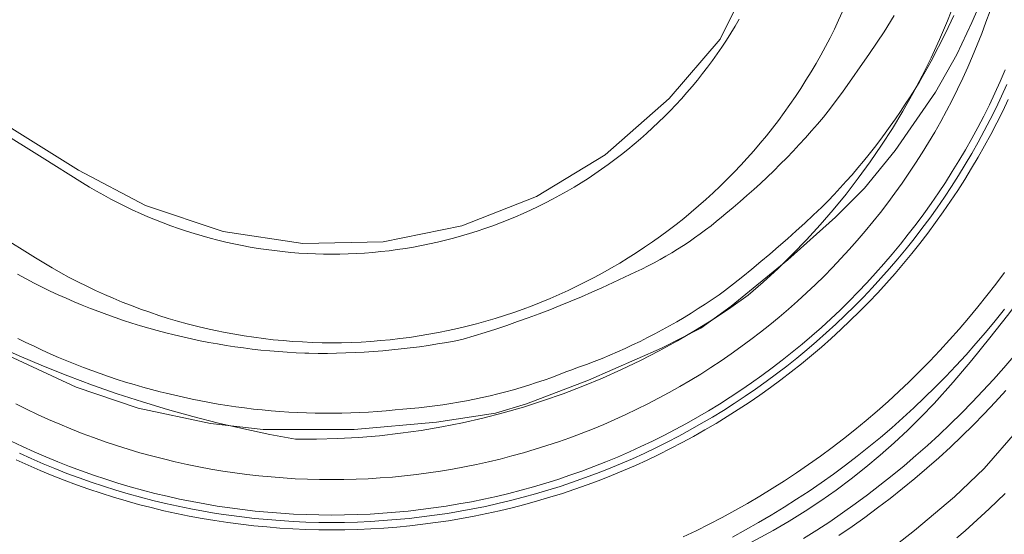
# Model space of a CAD drawing. Header units: metres. Extents: x 250001 to 257773, y 598992 to 609118.
# Tile 595 of 656: x 253116 to 253250, y 606640 to 606709. Entities that reach past the tile are written whole.
import ezdxf
from ezdxf.lldxf.tags import DXFTag

# ---------------------------------------------------------------- set-up
doc = ezdxf.new("R2010")
doc.units = ezdxf.units.M
for name, color, linetype, lineweight in [('B-WE-GR-GRAS-GV', 252, 'Continuous', 13), ('B-WE-GR-GROENVOORZIENING-GV', 252, 'Continuous', 18), ('B-WE-GW-TALUD_KRUIN-G', 252, 'Continuous', 18), ('B-WE-IE-TERREINAFSCHEIDING_KUNSTMATIG_HEKWERK-G', 252, 'IE-TERREINAFSCHEIDING-KUNSTMATIG', 18), ('B-WE-KG-GRENS_PERCEEL-G', 150, 'KG-PERCEEL', 18), ('B-WE-VH-VERHARDING_GESLOTEN-GV', 252, 'Continuous', 18), ('X-XX-AL-REFERENTIE-G', 7, 'Continuous', 18)]:
    doc.layers.add(name, color=color, linetype=linetype, lineweight=lineweight)
doc.styles.get("Standard").update_dxf_attribs({"font": 'NLCS-ISO.ttf'})
doc.linetypes.add('IE-TERREINAFSCHEIDING-KUNSTMATIG', pattern='A,4,[82,NLCS.shx,S=0.75,R=90,X=0,Y=0],4,-2', length=10)
tags = doc.linetypes.add('KG-PERCEEL', pattern='A,5.5,-2,["P",Standard,S=1.8,R=0,X=-0.5,Y=-0.9],-2,5.5,-2,[5,NLCS.SHX,S=0.75,R=0,X=0,Y=0],-2', length=19).pattern_tags.tags
tags[6] = DXFTag(74, 10)

# ---------------------------------------------------------------- blocks, each defined once
blk = doc.blocks.new('BS2021-132-Xref-KAD-20210617')
at = {"layer": 'B-WE-KG-GRENS_PERCEEL-G', "flags": 128}
for points in [[(253433.524, 607495.005), (253424.294, 607457.033), (253314.817, 607004.907), (253247.334, 606727.537), (253246.783, 606724.866), (253246.157, 606722.213), (253245.456, 606719.577), (253244.681, 606716.963), (253243.832, 606714.372), (253242.91, 606711.806), (253241.916, 606709.267), (253240.85, 606706.757), (253239.714, 606704.278), (253238.508, 606701.832), (253237.233, 606699.421), (253235.891, 606697.048), (253234.482, 606694.713), (253233.008, 606692.419), (253231.47, 606690.168), (253229.868, 606687.961), (253228.204, 606685.801), (253226.481, 606683.688), (253224.698, 606681.625), (253222.857, 606679.613), (253220.96, 606677.654), (253219.009, 606675.75), (253217.004, 606673.901), (253214.948, 606672.11), (253212.628, 606670.467), (253210.264, 606668.89), (253207.856, 606667.379), (253205.406, 606665.937), (253202.918, 606664.563), (253200.392, 606663.26), (253197.83, 606662.028), (253195.235, 606660.867), (253192.609, 606659.78), (253189.953, 606658.767), (253187.27, 606657.829), (253184.561, 606656.966), (253181.83, 606656.179), (253179.077, 606655.469), (253176.306, 606654.836), (253173.518, 606654.281), (253170.716, 606653.804), (253167.902, 606653.405), (253165.077, 606653.086), (253162.245, 606652.846), (253159.407, 606652.685), (253156.566, 606652.603)], [(253240.142, 606657.443), (253242.712, 606660.352), (253245.225, 606663.311), (253247.68, 606666.319), (253250.075, 606669.375), (253252.409, 606672.476), (253254.683, 606675.623), (253256.894, 606678.814), (253259.042, 606682.048), (253261.126, 606685.323)], [(253156.566, 606652.603), (253153.723, 606652.601), (253150.225, 606653.26), (253146.741, 606653.993), (253143.274, 606654.801), (253139.825, 606655.683), (253136.396, 606656.639), (253132.988, 606657.668), (253129.603, 606658.77), (253126.242, 606659.945), (253122.908, 606661.191), (253119.601, 606662.509), (253116.322, 606663.897), (253113.075, 606665.355), (253109.859, 606666.882), (253106.677, 606668.478), (253103.53, 606670.142), (253100.419, 606671.873), (253097.346, 606673.67), (253094.313, 606675.533), (253091.32, 606677.46), (253088.369, 606679.451), (253085.461, 606681.505), (253082.598, 606683.621)], [(253211.577, 606636.762), (253213.861, 606637.86), (253216.114, 606639.021), (253218.335, 606640.243), (253220.521, 606641.525), (253222.671, 606642.867), (253224.783, 606644.268), (253226.856, 606645.726), (253228.889, 606647.24), (253230.879, 606648.81), (253232.825, 606650.433), (253234.726, 606652.11), (253236.58, 606653.838), (253238.386, 606655.616), (253240.142, 606657.443)]]:
    blk.add_lwpolyline(points, dxfattribs=at)
blk = doc.blocks.new('BS2021-132-Xref-BGT-GRIJS-20210617-aangepast')
at = {"layer": 'B-WE-GR-GRAS-GV', "flags": 128}
for points in [[(253242.777, 606710.004), (253241.662, 606707.602), (253239.747, 606703.818), (253239.337, 606703.082), (253238.742, 606702.044), (253238.134, 606701.014), (253237.512, 606699.992), (253236.876, 606698.979), (253236.227, 606697.974), (253235.564, 606696.978), (253234.889, 606695.991), (253234.2, 606695.013), (253233.498, 606694.044), (253232.783, 606693.085), (253232.055, 606692.135), (253231.315, 606691.196), (253230.562, 606690.266), (253229.797, 606689.346), (253229.019, 606688.437), (253228.23, 606687.538), (253227.429, 606686.65), (253226.615, 606685.773), (253225.791, 606684.906), (253224.915, 606684.055), (253223.771, 606682.963), (253222.617, 606681.882), (253221.451, 606680.813), (253220.275, 606679.756), (253219.088, 606678.711), (253217.891, 606677.678), (253216.683, 606676.657), (253215.465, 606675.648), (253214.236, 606674.652), (253212.998, 606673.668), (253211.75, 606672.697), (253211.019, 606672.178), (253210.09, 606671.536), (253209.153, 606670.907), (253208.206, 606670.291), (253207.251, 606669.688), (253206.287, 606669.1), (253205.315, 606668.525), (253204.335, 606667.964), (253203.348, 606667.416), (253202.352, 606666.883), (253201.349, 606666.364), (253200.339, 606665.859), (253199.322, 606665.369), (253198.298, 606664.893), (253197.267, 606664.432), (253196.23, 606663.985), (253195.186, 606663.553), (253194.137, 606663.136), (253193.082, 606662.733), (253192.021, 606662.346), (253190.955, 606661.974), (253190.423, 606661.76), (253189.409, 606661.364), (253188.389, 606660.984), (253187.363, 606660.619), (253186.333, 606660.269), (253185.297, 606659.933), (253184.257, 606659.614), (253183.212, 606659.309), (253182.163, 606659.02), (253181.109, 606658.747), (253180.052, 606658.489), (253178.99, 606658.246), (253177.926, 606658.019), (253176.858, 606657.808), (253175.787, 606657.613), (253174.714, 606657.433), (253173.638, 606657.269), (253172.56, 606657.121), (253171.479, 606656.989), (253170.397, 606656.872), (253169.313, 606656.772), (253168.228, 606656.688), (253167.177, 606656.576), (253165.982, 606656.463), (253164.786, 606656.367), (253163.589, 606656.287), (253162.391, 606656.222), (253161.192, 606656.174), (253159.993, 606656.141), (253158.793, 606656.125), (253157.593, 606656.125), (253156.393, 606656.14), (253155.194, 606656.172), (253153.995, 606656.22), (253152.797, 606656.283), (253151.6, 606656.363), (253150.403, 606656.458), (253149.209, 606656.569), (253148.016, 606656.697), (253146.824, 606656.84), (253145.635, 606656.999), (253144.448, 606657.174), (253143.264, 606657.365), (253142.082, 606657.572), (253140.903, 606657.794), (253139.727, 606658.032), (253138.554, 606658.286), (253137.385, 606658.555), (253136.219, 606658.84), (253135.387, 606659.045), (253134.215, 606659.348), (253133.048, 606659.667), (253131.884, 606660.002), (253130.725, 606660.352), (253129.571, 606660.716), (253128.421, 606661.097), (253127.277, 606661.492), (253126.138, 606661.902), (253125.005, 606662.328), (253123.877, 606662.768), (253122.755, 606663.223), (253121.64, 606663.694), (253120.53, 606664.178), (253119.427, 606664.678), (253118.331, 606665.192), (253117.242, 606665.72), (253116.16, 606666.263)], [(253114.238, 606664.221), (253124.041, 606659.677), (253132.442, 606656.806), (253142.19, 606654.713), (253149.355, 606653.931), (253161.647, 606653.945), (253172.801, 606654.915), (253180.787, 606656.14), (253184.981, 606657.387), (253193.372, 606660.622), (253203.227, 606664.935), (253208.562, 606667.656), (253212.65, 606670.639), (253220.319, 606676.884), (253226.76, 606682.675), (253230.692, 606686.63), (253234.838, 606691.693), (253240.32, 606699.594), (253243.218, 606704.7), (253245.244, 606709.059), (253248.057, 606715.564), (253248.976, 606718.404), (253250.559, 606724.038)], [(253249.756, 606702.635), (253249.067, 606701.051), (253248.35, 606699.479), (253247.606, 606697.919), (253246.835, 606696.373), (253246.037, 606694.84), (253245.212, 606693.322), (253244.361, 606691.818), (253243.484, 606690.33), (253242.581, 606688.857), (253241.652, 606687.4), (253240.698, 606685.959), (253239.719, 606684.535), (253238.716, 606683.128), (253237.688, 606681.74), (253236.636, 606680.369), (253235.56, 606679.017), (253234.461, 606677.684), (253233.338, 606676.37), (253232.193, 606675.076), (253231.026, 606673.802), (253229.836, 606672.549), (253228.625, 606671.317), (253227.392, 606670.106), (253226.139, 606668.917), (253224.865, 606667.75), (253223.571, 606666.605), (253222.256, 606665.483), (253220.923, 606664.384), (253219.571, 606663.309), (253218.2, 606662.257), (253216.811, 606661.23), (253215.404, 606660.227), (253213.98, 606659.248), (253212.539, 606658.295), (253211.081, 606657.366), (253209.608, 606656.464), (253208.119, 606655.587), (253206.615, 606654.737), (253205.096, 606653.912), (253203.564, 606653.115), (253202.017, 606652.344), (253200.458, 606651.6), (253198.885, 606650.884), (253197.301, 606650.195), (253195.704, 606649.534), (253194.097, 606648.901), (253192.478, 606648.296), (253190.849, 606647.72), (253189.211, 606647.172), (253187.563, 606646.653), (253185.906, 606646.162), (253184.241, 606645.701), (253182.568, 606645.268), (253180.888, 606644.865), (253179.201, 606644.491), (253177.507, 606644.147), (253175.809, 606643.832), (253174.104, 606643.548), (253172.395, 606643.292), (253170.682, 606643.067), (253168.966, 606642.872), (253167.246, 606642.706), (253165.523, 606642.571), (253163.798, 606642.466), (253162.072, 606642.391), (253160.345, 606642.346), (253158.617, 606642.331), (253156.889, 606642.346), (253155.162, 606642.392), (253153.436, 606642.467), (253151.711, 606642.573), (253149.989, 606642.709), (253148.269, 606642.875), (253146.552, 606643.071), (253144.839, 606643.296), (253143.13, 606643.552), (253141.426, 606643.838), (253139.727, 606644.153), (253138.034, 606644.497), (253136.347, 606644.872), (253134.667, 606645.275), (253132.995, 606645.708), (253131.33, 606646.17), (253129.673, 606646.661), (253128.025, 606647.181), (253126.387, 606647.729), (253124.758, 606648.306), (253123.14, 606648.912), (253121.532, 606649.545), (253119.936, 606650.207), (253118.351, 606650.896), (253116.779, 606651.613), (253115.22, 606652.357)], [(253116.357, 606650.706), (253117.945, 606649.982), (253119.545, 606649.286), (253121.157, 606648.618), (253122.781, 606647.978), (253124.416, 606647.367), (253126.061, 606646.784), (253127.716, 606646.23), (253129.38, 606645.705), (253131.054, 606645.209), (253132.736, 606644.742), (253134.425, 606644.305), (253136.122, 606643.897), (253137.826, 606643.519), (253139.536, 606643.171), (253141.252, 606642.853), (253142.974, 606642.564), (253144.7, 606642.306), (253146.43, 606642.078), (253148.164, 606641.88), (253149.901, 606641.713), (253151.641, 606641.576), (253153.383, 606641.469), (253155.127, 606641.392), (253156.872, 606641.346), (253158.617, 606641.331), (253160.362, 606641.346), (253162.107, 606641.391), (253163.851, 606641.467), (253165.593, 606641.574), (253167.333, 606641.71), (253169.07, 606641.877), (253170.804, 606642.075), (253172.534, 606642.302), (253174.261, 606642.56), (253175.982, 606642.848), (253177.698, 606643.165), (253179.408, 606643.513), (253181.112, 606643.891), (253182.81, 606644.298), (253184.499, 606644.735), (253186.181, 606645.201), (253187.855, 606645.696), (253189.519, 606646.221), (253191.175, 606646.774), (253192.82, 606647.357), (253194.455, 606647.968), (253196.079, 606648.607), (253197.691, 606649.275), (253199.292, 606649.97), (253200.88, 606650.694), (253202.456, 606651.445), (253204.018, 606652.224), (253205.566, 606653.029), (253207.1, 606653.862), (253208.619, 606654.721), (253210.123, 606655.607), (253211.611, 606656.518), (253213.083, 606657.456), (253214.539, 606658.419), (253215.977, 606659.407), (253217.398, 606660.421), (253218.801, 606661.459), (253220.186, 606662.521), (253221.552, 606663.607), (253222.899, 606664.717), (253224.226, 606665.85), (253225.534, 606667.007), (253226.821, 606668.186), (253228.087, 606669.387), (253229.332, 606670.61), (253230.555, 606671.855), (253231.757, 606673.12), (253232.936, 606674.407), (253234.093, 606675.714), (253235.227, 606677.041), (253236.337, 606678.388), (253237.424, 606679.753), (253238.486, 606681.138), (253239.525, 606682.541), (253240.538, 606683.961), (253241.527, 606685.399), (253242.491, 606686.855), (253243.429, 606688.327), (253244.341, 606689.815), (253245.227, 606691.318), (253246.086, 606692.837), (253246.92, 606694.371), (253247.726, 606695.919), (253248.505, 606697.481), (253249.256, 606699.056), (253249.98, 606700.644)], [(253247.695, 606710.649), (253247.146, 606709.1), (253246.57, 606707.56), (253245.967, 606706.03), (253245.338, 606704.511), (253244.682, 606703.004), (253244, 606701.508), (253243.292, 606700.024), (253242.558, 606698.553), (253241.799, 606697.095), (253241.014, 606695.65), (253240.204, 606694.219), (253239.37, 606692.803), (253238.51, 606691.401), (253237.627, 606690.014), (253236.719, 606688.644), (253235.788, 606687.289), (253234.833, 606685.95), (253233.855, 606684.629), (253232.854, 606683.325), (253231.83, 606682.038), (253230.784, 606680.77), (253229.716, 606679.52), (253228.627, 606678.289), (253227.516, 606677.077), (253226.384, 606675.884), (253225.231, 606674.712), (253224.059, 606673.56), (253222.866, 606672.428), (253221.653, 606671.317), (253220.422, 606670.228), (253219.172, 606669.161), (253217.903, 606668.115), (253216.616, 606667.092), (253215.312, 606666.091), (253213.99, 606665.113), (253212.651, 606664.159), (253211.296, 606663.228), (253209.925, 606662.321), (253208.538, 606661.438), (253207.136, 606660.579), (253205.72, 606659.744), (253204.289, 606658.935), (253202.844, 606658.151), (253201.385, 606657.392), (253199.914, 606656.658), (253198.43, 606655.951), (253196.934, 606655.269), (253195.426, 606654.614), (253193.907, 606653.985), (253192.377, 606653.383), (253190.837, 606652.807), (253189.287, 606652.259), (253187.728, 606651.737), (253186.16, 606651.243), (253184.583, 606650.776), (253182.999, 606650.337), (253181.407, 606649.926), (253179.809, 606649.542), (253178.203, 606649.187), (253176.592, 606648.859), (253174.976, 606648.56), (253173.354, 606648.289), (253171.728, 606648.046), (253170.098, 606647.831), (253168.464, 606647.646), (253166.828, 606647.488), (253165.189, 606647.359), (253163.548, 606647.259), (253161.905, 606647.188), (253160.262, 606647.145), (253158.618, 606647.131), (253156.974, 606647.146), (253155.33, 606647.189), (253153.688, 606647.261), (253152.047, 606647.361), (253150.408, 606647.491), (253148.771, 606647.648), (253147.138, 606647.835), (253145.508, 606648.05), (253143.882, 606648.293), (253142.26, 606648.564), (253140.644, 606648.864), (253139.033, 606649.192), (253137.428, 606649.548), (253135.829, 606649.932), (253134.238, 606650.344), (253132.653, 606650.784), (253131.077, 606651.251), (253129.509, 606651.746), (253127.95, 606652.268), (253126.4, 606652.817), (253124.86, 606653.393), (253123.331, 606653.995), (253121.812, 606654.625), (253120.304, 606655.281), (253118.808, 606655.963), (253117.325, 606656.671), (253115.853, 606657.404)], [(253115.22, 606652.357), (253116.779, 606651.613), (253118.351, 606650.896), (253119.936, 606650.207), (253121.532, 606649.545), (253123.14, 606648.912), (253124.758, 606648.306), (253126.387, 606647.729), (253128.025, 606647.181), (253129.673, 606646.661), (253131.33, 606646.17), (253132.995, 606645.708), (253134.667, 606645.275), (253136.347, 606644.872), (253138.034, 606644.497), (253139.727, 606644.153), (253141.426, 606643.838), (253143.13, 606643.552), (253144.839, 606643.296), (253146.552, 606643.071), (253148.269, 606642.875), (253149.989, 606642.709), (253151.711, 606642.573), (253153.436, 606642.467), (253155.162, 606642.392), (253156.889, 606642.346), (253158.617, 606642.331), (253160.345, 606642.346), (253162.072, 606642.391), (253163.798, 606642.466), (253165.523, 606642.571), (253167.246, 606642.706), (253168.966, 606642.872), (253170.682, 606643.067), (253172.395, 606643.292), (253174.104, 606643.548), (253175.809, 606643.832), (253177.507, 606644.147), (253179.201, 606644.491), (253180.888, 606644.865), (253182.568, 606645.268), (253184.241, 606645.701), (253185.906, 606646.162), (253187.563, 606646.653), (253189.211, 606647.172), (253190.849, 606647.72), (253192.478, 606648.296), (253194.097, 606648.901), (253195.704, 606649.534), (253197.301, 606650.195), (253198.885, 606650.884), (253200.458, 606651.6), (253202.017, 606652.344), (253203.564, 606653.115), (253205.096, 606653.912), (253206.615, 606654.737), (253208.119, 606655.587), (253209.608, 606656.464), (253211.081, 606657.366), (253212.539, 606658.295), (253213.98, 606659.248), (253215.404, 606660.227), (253216.811, 606661.23), (253218.2, 606662.257), (253219.571, 606663.309), (253220.923, 606664.384), (253222.256, 606665.483), (253223.571, 606666.605), (253224.865, 606667.75), (253226.139, 606668.917), (253227.392, 606670.106), (253228.625, 606671.317), (253229.836, 606672.549), (253231.026, 606673.802), (253232.193, 606675.076), (253233.338, 606676.37), (253234.461, 606677.684), (253235.56, 606679.017), (253236.636, 606680.369), (253237.688, 606681.74), (253238.716, 606683.128), (253239.719, 606684.535), (253240.698, 606685.959), (253241.652, 606687.4), (253242.581, 606688.857), (253243.484, 606690.33), (253244.361, 606691.818), (253245.212, 606693.322), (253246.037, 606694.84), (253246.835, 606696.373), (253247.606, 606697.919), (253248.35, 606699.479), (253249.067, 606701.051), (253249.756, 606702.635)], [(253249.98, 606700.644), (253249.256, 606699.056), (253248.505, 606697.481), (253247.726, 606695.919), (253246.92, 606694.371), (253246.086, 606692.837), (253245.227, 606691.318), (253244.341, 606689.815), (253243.429, 606688.327), (253242.491, 606686.855), (253241.527, 606685.399), (253240.538, 606683.961), (253239.525, 606682.541), (253238.486, 606681.138), (253237.424, 606679.753), (253236.337, 606678.388), (253235.227, 606677.041), (253234.093, 606675.714), (253232.936, 606674.407), (253231.757, 606673.12), (253230.555, 606671.855), (253229.332, 606670.61), (253228.087, 606669.387), (253226.821, 606668.186), (253225.534, 606667.007), (253224.226, 606665.85), (253222.899, 606664.717), (253221.552, 606663.607), (253220.186, 606662.521), (253218.801, 606661.459), (253217.398, 606660.421), (253215.977, 606659.407), (253214.539, 606658.419), (253213.083, 606657.456), (253211.611, 606656.518), (253210.123, 606655.607), (253208.619, 606654.721), (253207.1, 606653.862), (253205.566, 606653.029), (253204.018, 606652.224), (253202.456, 606651.445), (253200.88, 606650.694), (253199.292, 606649.97), (253197.691, 606649.275), (253196.079, 606648.607), (253194.455, 606647.968), (253192.82, 606647.357), (253191.175, 606646.774), (253189.519, 606646.221), (253187.855, 606645.696), (253186.181, 606645.201), (253184.499, 606644.735), (253182.81, 606644.298), (253181.112, 606643.891), (253179.408, 606643.513), (253177.698, 606643.165), (253175.982, 606642.848), (253174.261, 606642.56), (253172.534, 606642.302), (253170.804, 606642.075), (253169.07, 606641.877), (253167.333, 606641.71), (253165.593, 606641.574), (253163.851, 606641.467), (253162.107, 606641.391), (253160.362, 606641.346), (253158.617, 606641.331), (253156.872, 606641.346), (253155.127, 606641.392), (253153.383, 606641.469), (253151.641, 606641.576), (253149.901, 606641.713), (253148.164, 606641.88), (253146.43, 606642.078), (253144.7, 606642.306), (253142.974, 606642.564), (253141.252, 606642.853), (253139.536, 606643.171), (253137.826, 606643.519), (253136.122, 606643.897), (253134.425, 606644.305), (253132.736, 606644.742), (253131.054, 606645.209), (253129.38, 606645.705), (253127.716, 606646.23), (253126.061, 606646.784), (253124.416, 606647.367), (253122.781, 606647.978), (253121.157, 606648.618), (253119.545, 606649.286), (253117.945, 606649.982), (253116.357, 606650.706)], [(253115.934, 606649.8), (253117.538, 606649.069), (253119.154, 606648.366), (253120.783, 606647.691), (253122.423, 606647.045), (253124.074, 606646.427), (253125.735, 606645.838), (253127.407, 606645.279), (253129.088, 606644.749), (253130.778, 606644.248), (253132.477, 606643.776), (253134.183, 606643.335), (253135.897, 606642.923), (253137.618, 606642.541), (253139.345, 606642.189), (253141.079, 606641.868), (253142.817, 606641.577), (253144.56, 606641.316), (253146.308, 606641.086), (253148.06, 606640.886), (253149.814, 606640.717), (253151.571, 606640.578), (253153.331, 606640.47), (253155.092, 606640.393), (253156.854, 606640.347), (253158.617, 606640.331), (253160.38, 606640.346), (253162.142, 606640.392), (253163.903, 606640.469), (253165.662, 606640.576), (253167.42, 606640.714), (253169.174, 606640.883), (253170.926, 606641.082), (253172.673, 606641.312), (253174.417, 606641.572), (253176.156, 606641.863), (253177.889, 606642.184), (253179.616, 606642.535), (253181.337, 606642.916), (253183.051, 606643.328), (253184.758, 606643.769), (253186.457, 606644.239), (253188.147, 606644.74), (253189.828, 606645.27), (253191.5, 606645.829), (253193.162, 606646.417), (253194.813, 606647.034), (253196.453, 606647.68), (253198.082, 606648.354), (253199.699, 606649.057), (253201.303, 606649.788), (253202.894, 606650.546), (253204.471, 606651.333), (253206.035, 606652.146), (253207.584, 606652.987), (253209.119, 606653.855), (253210.638, 606654.749), (253212.141, 606655.67), (253213.628, 606656.617), (253215.098, 606657.59), (253216.551, 606658.588), (253217.986, 606659.612), (253219.403, 606660.66), (253220.802, 606661.733), (253222.181, 606662.83), (253223.542, 606663.951), (253224.882, 606665.096), (253226.203, 606666.263), (253227.503, 606667.454), (253228.781, 606668.667), (253230.039, 606669.903), (253231.275, 606671.16), (253232.488, 606672.438), (253233.679, 606673.738), (253234.848, 606675.058), (253235.993, 606676.398), (253237.114, 606677.758), (253238.212, 606679.137), (253239.285, 606680.536), (253240.334, 606681.953), (253241.357, 606683.388), (253242.356, 606684.84), (253243.329, 606686.31), (253244.277, 606687.797), (253245.198, 606689.299), (253246.093, 606690.818), (253246.961, 606692.352), (253247.802, 606693.901), (253248.617, 606695.465), (253249.403, 606697.042), (253250.162, 606698.633)], [(253250.162, 606698.633), (253249.403, 606697.042), (253248.617, 606695.465), (253247.802, 606693.901), (253246.961, 606692.352), (253246.093, 606690.818), (253245.198, 606689.299), (253244.277, 606687.797), (253243.329, 606686.31), (253242.356, 606684.84), (253241.357, 606683.388), (253240.334, 606681.953), (253239.285, 606680.536), (253238.212, 606679.137), (253237.114, 606677.758), (253235.993, 606676.398), (253234.848, 606675.058), (253233.679, 606673.738), (253232.488, 606672.438), (253231.275, 606671.16), (253230.039, 606669.903), (253228.781, 606668.667), (253227.503, 606667.454), (253226.203, 606666.263), (253224.882, 606665.096), (253223.542, 606663.951), (253222.181, 606662.83), (253220.802, 606661.733), (253219.403, 606660.66), (253217.986, 606659.612), (253216.551, 606658.588), (253215.098, 606657.59), (253213.628, 606656.617), (253212.141, 606655.67), (253210.638, 606654.749), (253209.119, 606653.855), (253207.584, 606652.987), (253206.035, 606652.146), (253204.471, 606651.333), (253202.894, 606650.546), (253201.303, 606649.788), (253199.699, 606649.057), (253198.082, 606648.354), (253196.453, 606647.68), (253194.813, 606647.034), (253193.162, 606646.417), (253191.5, 606645.829), (253189.828, 606645.27), (253188.147, 606644.74), (253186.457, 606644.239), (253184.758, 606643.769), (253183.051, 606643.328), (253181.337, 606642.916), (253179.616, 606642.535), (253177.889, 606642.184), (253176.156, 606641.863), (253174.417, 606641.572), (253172.673, 606641.312), (253170.926, 606641.082), (253169.174, 606640.883), (253167.42, 606640.714), (253165.662, 606640.576), (253163.903, 606640.469), (253162.142, 606640.392), (253160.38, 606640.346), (253158.617, 606640.331), (253156.854, 606640.347), (253155.092, 606640.393), (253153.331, 606640.47), (253151.571, 606640.578), (253149.814, 606640.717), (253148.06, 606640.886), (253146.308, 606641.086), (253144.56, 606641.316), (253142.817, 606641.577), (253141.079, 606641.868), (253139.345, 606642.189), (253137.618, 606642.541), (253135.897, 606642.923), (253134.183, 606643.335), (253132.477, 606643.776), (253130.778, 606644.248), (253129.088, 606644.749), (253127.407, 606645.279), (253125.735, 606645.838), (253124.074, 606646.427), (253122.423, 606647.045), (253120.783, 606647.691), (253119.154, 606648.366), (253117.538, 606649.069), (253115.934, 606649.8)], [(253206.157, 606639.373), (253207.929, 606640.218), (253209.686, 606641.094), (253211.428, 606642), (253213.153, 606642.937), (253214.862, 606643.904), (253216.554, 606644.9), (253218.228, 606645.925), (253219.884, 606646.98), (253221.522, 606648.063), (253223.14, 606649.175), (253224.738, 606650.315), (253226.317, 606651.483), (253227.874, 606652.677), (253229.411, 606653.899), (253230.926, 606655.148), (253232.419, 606656.423), (253233.89, 606657.724), (253235.338, 606659.05), (253236.762, 606660.401), (253238.162, 606661.777), (253239.539, 606663.177), (253240.89, 606664.601), (253242.217, 606666.048), (253243.518, 606667.518), (253244.793, 606669.011), (253246.042, 606670.526), (253247.265, 606672.062), (253248.46, 606673.62), (253249.628, 606675.198)], [(253249.628, 606675.198), (253248.46, 606673.62), (253247.265, 606672.062), (253246.042, 606670.526), (253244.793, 606669.011), (253243.518, 606667.518), (253242.217, 606666.048), (253240.89, 606664.601), (253239.539, 606663.177), (253238.162, 606661.777), (253236.762, 606660.401), (253235.338, 606659.05), (253233.89, 606657.724), (253232.419, 606656.423), (253230.926, 606655.148), (253229.411, 606653.899), (253227.874, 606652.677), (253226.317, 606651.483), (253224.738, 606650.315), (253223.14, 606649.175), (253221.522, 606648.063), (253219.884, 606646.98), (253218.228, 606645.925), (253216.554, 606644.9), (253214.862, 606643.904), (253213.153, 606642.937), (253211.428, 606642), (253209.686, 606641.094), (253207.929, 606640.218), (253206.157, 606639.373)], [(253212.836, 606639.351), (253214.607, 606640.313), (253216.362, 606641.305), (253218.099, 606642.328), (253219.818, 606643.381), (253221.518, 606644.464), (253223.199, 606645.576), (253224.86, 606646.717), (253226.501, 606647.888), (253228.122, 606649.086), (253229.721, 606650.313), (253231.299, 606651.568), (253232.854, 606652.85), (253234.387, 606654.158), (253235.897, 606655.494), (253237.383, 606656.855), (253238.846, 606658.243), (253240.283, 606659.655), (253241.696, 606661.093), (253243.084, 606662.555), (253244.446, 606664.04), (253245.782, 606665.55), (253247.091, 606667.082), (253248.374, 606668.638), (253249.629, 606670.215)], [(253249.723, 606645.238), (253248.664, 606644.209), (253247.594, 606643.191), (253246.512, 606642.184), (253245.42, 606641.189), (253244.317, 606640.206), (253243.204, 606639.236)], [(253249.629, 606670.215), (253248.374, 606668.638), (253247.091, 606667.082), (253245.782, 606665.55), (253244.446, 606664.04), (253243.084, 606662.555), (253241.696, 606661.093), (253240.283, 606659.655), (253238.846, 606658.243), (253237.383, 606656.855), (253235.897, 606655.494), (253234.387, 606654.158), (253232.854, 606652.85), (253231.299, 606651.568), (253229.721, 606650.313), (253228.122, 606649.086), (253226.501, 606647.888), (253224.86, 606646.717), (253223.199, 606645.576), (253221.518, 606644.464), (253219.818, 606643.381), (253218.099, 606642.328), (253216.362, 606641.305), (253214.607, 606640.313), (253212.836, 606639.351)], [(253222.467, 606639.14), (253224.24, 606640.27), (253225.994, 606641.43), (253227.727, 606642.621), (253229.44, 606643.842), (253231.13, 606645.093), (253232.799, 606646.373), (253234.445, 606647.682), (253236.068, 606649.019), (253237.667, 606650.384), (253239.242, 606651.778), (253240.793, 606653.198), (253242.318, 606654.645), (253243.818, 606656.119), (253245.293, 606657.619), (253246.74, 606659.144), (253248.161, 606660.694), (253249.555, 606662.269), (253250.921, 606663.868)], [(253271.542, 606941.904), (253219.759, 606728.203), (253215.506, 606715.579), (253211.186, 606706.787), (253204.286, 606698.763), (253195.617, 606691.127), (253186.336, 606685.466), (253176.216, 606681.505), (253165.56, 606679.36), (253154.694, 606679.099), (253143.946, 606680.729), (253133.394, 606684.284), (253124.351, 606689.054), (253066.513, 606725.262)], [(253068.28, 606722.734), (253119.423, 606690.766), (253124.889, 606687.349), (253125.836, 606686.769), (253126.794, 606686.204), (253127.76, 606685.657), (253128.737, 606685.127), (253129.722, 606684.614), (253130.717, 606684.118), (253131.719, 606683.639), (253132.73, 606683.178), (253133.749, 606682.735), (253134.776, 606682.31), (253135.809, 606681.903), (253136.85, 606681.513), (253137.897, 606681.142), (253138.951, 606680.79), (253140.01, 606680.455), (253141.076, 606680.14), (253142.146, 606679.843), (253143.222, 606679.564), (253144.302, 606679.305), (253145.387, 606679.064), (253146.476, 606678.842), (253147.568, 606678.64), (253148.664, 606678.456), (253149.763, 606678.292), (253150.864, 606678.147), (253151.968, 606678.021), (253153.074, 606677.914), (253154.182, 606677.827), (253155.291, 606677.759), (253156.401, 606677.71), (253157.511, 606677.681), (253158.622, 606677.671), (253159.733, 606677.68), (253160.844, 606677.709), (253161.954, 606677.758), (253163.063, 606677.825), (253164.171, 606677.912), (253165.277, 606678.019), (253166.381, 606678.144), (253167.482, 606678.289), (253168.581, 606678.453), (253169.677, 606678.636), (253170.769, 606678.839), (253171.858, 606679.06), (253172.943, 606679.3), (253174.023, 606679.56), (253175.099, 606679.838), (253176.17, 606680.134), (253177.235, 606680.45), (253178.295, 606680.784), (253179.348, 606681.136), (253180.396, 606681.507), (253181.437, 606681.896), (253182.47, 606682.303), (253183.497, 606682.728), (253184.516, 606683.171), (253185.527, 606683.631), (253186.53, 606684.11), (253187.524, 606684.605), (253188.51, 606685.118), (253189.486, 606685.648), (253190.454, 606686.195), (253191.411, 606686.759), (253192.358, 606687.339), (253193.296, 606687.936), (253194.222, 606688.549), (253195.138, 606689.178), (253196.042, 606689.823), (253196.936, 606690.484), (253197.817, 606691.16), (253198.687, 606691.852), (253199.544, 606692.559), (253200.389, 606693.28), (253201.222, 606694.016), (253202.041, 606694.767), (253202.847, 606695.531), (253203.639, 606696.31), (253204.418, 606697.102), (253205.183, 606697.908), (253205.934, 606698.727), (253206.67, 606699.559), (253207.392, 606700.404), (253208.099, 606701.261), (253208.791, 606702.131), (253209.467, 606703.012), (253210.128, 606703.905), (253210.774, 606704.809), (253211.403, 606705.725), (253212.016, 606706.651), (253212.613, 606707.588), (253213.194, 606708.536), (253213.758, 606709.493)], [(253213.758, 606709.493), (253213.194, 606708.536), (253212.613, 606707.588), (253212.016, 606706.651), (253211.403, 606705.725), (253210.774, 606704.809), (253210.128, 606703.905), (253209.467, 606703.012), (253208.791, 606702.131), (253208.099, 606701.261), (253207.392, 606700.404), (253206.67, 606699.559), (253205.934, 606698.727), (253205.183, 606697.908), (253204.418, 606697.102), (253203.639, 606696.31), (253202.847, 606695.531), (253202.041, 606694.767), (253201.222, 606694.016), (253200.389, 606693.28), (253199.544, 606692.559), (253198.687, 606691.852), (253197.817, 606691.16), (253196.936, 606690.484), (253196.042, 606689.823), (253195.138, 606689.178), (253194.222, 606688.549), (253193.296, 606687.936), (253192.358, 606687.339), (253191.411, 606686.759), (253190.454, 606686.195), (253189.486, 606685.648), (253188.51, 606685.118), (253187.524, 606684.605), (253186.53, 606684.11), (253185.527, 606683.631), (253184.516, 606683.171), (253183.497, 606682.728), (253182.47, 606682.303), (253181.437, 606681.896), (253180.396, 606681.507), (253179.348, 606681.136), (253178.295, 606680.784), (253177.235, 606680.45), (253176.17, 606680.134), (253175.099, 606679.838), (253174.023, 606679.56), (253172.943, 606679.3), (253171.858, 606679.06), (253170.769, 606678.839), (253169.677, 606678.636), (253168.581, 606678.453), (253167.482, 606678.289), (253166.381, 606678.144), (253165.277, 606678.019), (253164.171, 606677.912), (253163.063, 606677.825), (253161.954, 606677.758), (253160.844, 606677.709), (253159.733, 606677.68), (253158.622, 606677.671), (253157.511, 606677.681), (253156.401, 606677.71), (253155.291, 606677.759), (253154.182, 606677.827), (253153.074, 606677.914), (253151.968, 606678.021), (253150.864, 606678.147), (253149.763, 606678.292), (253148.664, 606678.456), (253147.568, 606678.64), (253146.476, 606678.842), (253145.387, 606679.064), (253144.302, 606679.305), (253143.222, 606679.564), (253142.146, 606679.843), (253141.076, 606680.14), (253140.01, 606680.455), (253138.951, 606680.79), (253137.897, 606681.142), (253136.85, 606681.513), (253135.809, 606681.903), (253134.776, 606682.31), (253133.749, 606682.735), (253132.73, 606683.178), (253131.719, 606683.639), (253130.717, 606684.118), (253129.722, 606684.614), (253128.737, 606685.127), (253127.76, 606685.657), (253126.794, 606686.204), (253125.836, 606686.769), (253124.889, 606687.349), (253119.423, 606690.766), (253068.28, 606722.734)], [(253113.581, 606680.266), (253118.529, 606677.174), (253119.654, 606676.483), (253120.792, 606675.813), (253121.941, 606675.163), (253123.102, 606674.532), (253124.273, 606673.922), (253125.455, 606673.333), (253126.646, 606672.764), (253127.848, 606672.217), (253129.059, 606671.69), (253130.279, 606671.184), (253131.507, 606670.7), (253132.744, 606670.238), (253133.989, 606669.797), (253135.241, 606669.377), (253136.5, 606668.98), (253137.766, 606668.605), (253139.039, 606668.252), (253140.317, 606667.921), (253141.601, 606667.613), (253142.89, 606667.327), (253144.184, 606667.063), (253145.482, 606666.822), (253146.785, 606666.604), (253148.091, 606666.409), (253149.4, 606666.236), (253150.712, 606666.087), (253152.026, 606665.96), (253153.343, 606665.856), (253154.661, 606665.775), (253155.98, 606665.717), (253157.3, 606665.683), (253158.621, 606665.671), (253159.941, 606665.682), (253161.261, 606665.717), (253162.58, 606665.774), (253163.898, 606665.854), (253165.215, 606665.958), (253166.529, 606666.084), (253167.841, 606666.234), (253169.15, 606666.406), (253170.457, 606666.601), (253171.759, 606666.818), (253173.057, 606667.059), (253174.351, 606667.322), (253175.641, 606667.608), (253176.925, 606667.916), (253178.203, 606668.246), (253179.476, 606668.599), (253180.742, 606668.974), (253182.001, 606669.371), (253183.254, 606669.789), (253184.498, 606670.23), (253185.735, 606670.692), (253186.964, 606671.176), (253188.184, 606671.681), (253189.395, 606672.208), (253190.597, 606672.755), (253191.789, 606673.323), (253192.971, 606673.912), (253194.142, 606674.522), (253195.303, 606675.152), (253196.452, 606675.802), (253197.59, 606676.472), (253198.716, 606677.162), (253199.83, 606677.871), (253200.931, 606678.6), (253202.019, 606679.348), (253203.094, 606680.114), (253204.156, 606680.9), (253205.204, 606681.703), (253206.237, 606682.525), (253207.256, 606683.365), (253208.261, 606684.222), (253209.25, 606685.097), (253210.224, 606685.989), (253211.182, 606686.898), (253212.123, 606687.823), (253213.049, 606688.765), (253213.958, 606689.723), (253214.851, 606690.696), (253215.726, 606691.685), (253216.583, 606692.689), (253217.424, 606693.708), (253218.246, 606694.741), (253219.05, 606695.789), (253219.835, 606696.85), (253220.602, 606697.925), (253221.35, 606699.013), (253222.079, 606700.114), (253222.789, 606701.228), (253223.479, 606702.354), (253224.15, 606703.491), (253224.8, 606704.641), (253225.43, 606705.801), (253226.04, 606706.972), (253226.63, 606708.154), (253227.198, 606709.346), (253227.746, 606710.547)], [(253227.746, 606710.547), (253227.198, 606709.346), (253226.63, 606708.154), (253226.04, 606706.972), (253225.43, 606705.801), (253224.8, 606704.641), (253224.15, 606703.491), (253223.479, 606702.354), (253222.789, 606701.228), (253222.079, 606700.114), (253221.35, 606699.013), (253220.602, 606697.925), (253219.835, 606696.85), (253219.05, 606695.789), (253218.246, 606694.741), (253217.424, 606693.708), (253216.583, 606692.689), (253215.726, 606691.685), (253214.851, 606690.696), (253213.958, 606689.723), (253213.049, 606688.765), (253212.123, 606687.823), (253211.182, 606686.898), (253210.224, 606685.989), (253209.25, 606685.097), (253208.261, 606684.222), (253207.256, 606683.365), (253206.237, 606682.525), (253205.204, 606681.703), (253204.156, 606680.9), (253203.094, 606680.114), (253202.019, 606679.348), (253200.931, 606678.6), (253199.83, 606677.871), (253198.716, 606677.162), (253197.59, 606676.472), (253196.452, 606675.802), (253195.303, 606675.152), (253194.142, 606674.522), (253192.971, 606673.912), (253191.789, 606673.323), (253190.597, 606672.755), (253189.395, 606672.208), (253188.184, 606671.681), (253186.964, 606671.176), (253185.735, 606670.692), (253184.498, 606670.23), (253183.254, 606669.789), (253182.001, 606669.371), (253180.742, 606668.974), (253179.476, 606668.599), (253178.203, 606668.246), (253176.925, 606667.916), (253175.641, 606667.608), (253174.351, 606667.322), (253173.057, 606667.059), (253171.759, 606666.818), (253170.457, 606666.601), (253169.15, 606666.406), (253167.841, 606666.234), (253166.529, 606666.084), (253165.215, 606665.958), (253163.898, 606665.854), (253162.58, 606665.774), (253161.261, 606665.717), (253159.941, 606665.682), (253158.621, 606665.671), (253157.3, 606665.683), (253155.98, 606665.717), (253154.661, 606665.775), (253153.343, 606665.856), (253152.026, 606665.96), (253150.712, 606666.087), (253149.4, 606666.236), (253148.091, 606666.409), (253146.785, 606666.604), (253145.482, 606666.822), (253144.184, 606667.063), (253142.89, 606667.327), (253141.601, 606667.613), (253140.317, 606667.921), (253139.039, 606668.252), (253137.766, 606668.605), (253136.5, 606668.98), (253135.241, 606669.377), (253133.989, 606669.797), (253132.744, 606670.238), (253131.507, 606670.7), (253130.279, 606671.184), (253129.059, 606671.69), (253127.848, 606672.217), (253126.646, 606672.764), (253125.455, 606673.333), (253124.273, 606673.922), (253123.102, 606674.532), (253121.941, 606675.163), (253120.792, 606675.813), (253119.654, 606676.483), (253118.529, 606677.174), (253113.581, 606680.266)], [(253116.116, 606674.955), (253117.26, 606674.319), (253118.359, 606673.725), (253119.426, 606673.195), (253120.499, 606672.68), (253121.58, 606672.179), (253122.667, 606671.692), (253123.761, 606671.221), (253124.861, 606670.764), (253125.967, 606670.321), (253127.079, 606669.894), (253128.196, 606669.482), (253129.319, 606669.084), (253130.447, 606668.702), (253131.58, 606668.335), (253132.718, 606667.983), (253133.861, 606667.647), (253135.008, 606667.326), (253136.159, 606667.02), (253137.314, 606666.73), (253138.473, 606666.456), (253139.636, 606666.197), (253140.802, 606665.953), (253141.971, 606665.725), (253143.143, 606665.514), (253144.318, 606665.317), (253145.496, 606665.137), (253146.675, 606664.973), (253147.857, 606664.824), (253149.041, 606664.691), (253150.226, 606664.574), (253151.413, 606664.473), (253152.601, 606664.388), (253153.79, 606664.319), (253154.98, 606664.266), (253155.527, 606664.247), (253156.776, 606664.234), (253158.025, 606664.236), (253159.274, 606664.255), (253160.522, 606664.289), (253161.77, 606664.34), (253163.017, 606664.406), (253164.264, 606664.489), (253165.509, 606664.587), (253166.752, 606664.702), (253167.994, 606664.832), (253169.235, 606664.978), (253170.473, 606665.14), (253171.709, 606665.318), (253172.943, 606665.512), (253174.174, 606665.722), (253175.403, 606665.947), (253176.4, 606666.142), (253177.881, 606666.59), (253179.358, 606667.053), (253180.829, 606667.531), (253182.296, 606668.024), (253183.757, 606668.533), (253185.213, 606669.057), (253186.663, 606669.595), (253188.108, 606670.149), (253189.547, 606670.718), (253190.981, 606671.301), (253192.407, 606671.899), (253193.828, 606672.512), (253195.182, 606673.112), (253199.766, 606675.262), (253200.596, 606675.661), (253201.419, 606676.074), (253202.234, 606676.501), (253203.043, 606676.942), (253203.843, 606677.398), (253204.635, 606677.867), (253205.419, 606678.35), (253206.194, 606678.846), (253206.961, 606679.356), (253207.719, 606679.879), (253208.468, 606680.415), (253209.207, 606680.964), (253209.936, 606681.525), (253210.656, 606682.1), (253211.365, 606682.687), (253211.963, 606683.197), (253212.918, 606683.986), (253213.862, 606684.786), (253214.797, 606685.599), (253215.72, 606686.424), (253216.633, 606687.261), (253217.535, 606688.11), (253218.426, 606688.97), (253219.306, 606689.841), (253220.174, 606690.724), (253221.031, 606691.618), (253221.876, 606692.523), (253222.71, 606693.439), (253223.532, 606694.366), (253224.341, 606695.303), (253225.139, 606696.25), (253225.787, 606697.038), (253227.749, 606699.614), (253231.379, 606704.858), (253233.37, 606707.794), (253234.716, 606710.001)], [(253115.853, 606657.404), (253117.325, 606656.671), (253118.808, 606655.963), (253120.304, 606655.281), (253121.812, 606654.625), (253123.331, 606653.995), (253124.86, 606653.393), (253126.4, 606652.817), (253127.95, 606652.268), (253129.509, 606651.746), (253131.077, 606651.251), (253132.653, 606650.784), (253134.238, 606650.344), (253135.829, 606649.932), (253137.428, 606649.548), (253139.033, 606649.192), (253140.644, 606648.864), (253142.26, 606648.564), (253143.882, 606648.293), (253145.508, 606648.05), (253147.138, 606647.835), (253148.771, 606647.648), (253150.408, 606647.491), (253152.047, 606647.361), (253153.688, 606647.261), (253155.33, 606647.189), (253156.974, 606647.146), (253158.618, 606647.131), (253160.262, 606647.145), (253161.905, 606647.188), (253163.548, 606647.259), (253165.189, 606647.359), (253166.828, 606647.488), (253168.464, 606647.646), (253170.098, 606647.831), (253171.728, 606648.046), (253173.354, 606648.289), (253174.976, 606648.56), (253176.592, 606648.859), (253178.203, 606649.187), (253179.809, 606649.542), (253181.407, 606649.926), (253182.999, 606650.337), (253184.583, 606650.776), (253186.16, 606651.243), (253187.728, 606651.737), (253189.287, 606652.259), (253190.837, 606652.807), (253192.377, 606653.383), (253193.907, 606653.985), (253195.426, 606654.614), (253196.934, 606655.269), (253198.43, 606655.951), (253199.914, 606656.658), (253201.385, 606657.392), (253202.844, 606658.151), (253204.289, 606658.935), (253205.72, 606659.744), (253207.136, 606660.579), (253208.538, 606661.438), (253209.925, 606662.321), (253211.296, 606663.228), (253212.651, 606664.159), (253213.99, 606665.113), (253215.312, 606666.091), (253216.616, 606667.092), (253217.903, 606668.115), (253219.172, 606669.161), (253220.422, 606670.228), (253221.653, 606671.317), (253222.866, 606672.428), (253224.059, 606673.56), (253225.231, 606674.712), (253226.384, 606675.884), (253227.516, 606677.077), (253228.627, 606678.289), (253229.716, 606679.52), (253230.784, 606680.77), (253231.83, 606682.038), (253232.854, 606683.325), (253233.855, 606684.629), (253234.833, 606685.95), (253235.788, 606687.289), (253236.719, 606688.644), (253237.627, 606690.014), (253238.51, 606691.401), (253239.37, 606692.803), (253240.204, 606694.219), (253241.014, 606695.65), (253241.799, 606697.095), (253242.558, 606698.553), (253243.292, 606700.024), (253244, 606701.508), (253244.682, 606703.004), (253245.338, 606704.511), (253245.967, 606706.03), (253246.57, 606707.56), (253247.146, 606709.1), (253247.695, 606710.649)], [(253250.559, 606724.038), (253248.976, 606718.404), (253248.057, 606715.564), (253245.244, 606709.059), (253243.218, 606704.7), (253240.32, 606699.594), (253234.838, 606691.693), (253230.692, 606686.63), (253226.76, 606682.675), (253220.319, 606676.884), (253212.65, 606670.639), (253208.562, 606667.656), (253203.227, 606664.935), (253193.372, 606660.622), (253184.981, 606657.387), (253180.787, 606656.14), (253172.801, 606654.915), (253161.647, 606653.945), (253149.355, 606653.931), (253142.19, 606654.713), (253132.442, 606656.806), (253124.041, 606659.677), (253114.238, 606664.221)], [(253250.921, 606663.868), (253249.555, 606662.269), (253248.161, 606660.694), (253246.74, 606659.144), (253245.293, 606657.619), (253243.818, 606656.119), (253242.318, 606654.645), (253240.793, 606653.198), (253239.242, 606651.778), (253237.667, 606650.384), (253236.068, 606649.019), (253234.445, 606647.682), (253232.799, 606646.373), (253231.13, 606645.093), (253229.44, 606643.842), (253227.727, 606642.621), (253225.994, 606641.43), (253224.24, 606640.27), (253222.467, 606639.14)], [(253227.252, 606639.565), (253229.018, 606640.778), (253230.762, 606642.022), (253232.484, 606643.296), (253234.184, 606644.599), (253235.86, 606645.933), (253237.514, 606647.295), (253239.143, 606648.686), (253240.747, 606650.105), (253242.327, 606651.552), (253243.881, 606653.027), (253245.409, 606654.528), (253246.911, 606656.056), (253248.386, 606657.609), (253249.833, 606659.188)], [(253249.833, 606659.188), (253248.386, 606657.609), (253246.911, 606656.056), (253245.409, 606654.528), (253243.881, 606653.027), (253242.327, 606651.552), (253240.747, 606650.105), (253239.143, 606648.686), (253237.514, 606647.295), (253235.86, 606645.933), (253234.184, 606644.599), (253232.484, 606643.296), (253230.762, 606642.022), (253229.018, 606640.778), (253227.252, 606639.565)], [(253234.148, 606637.644), (253237.471, 606640.238), (253242.863, 606644.785), (253246.91, 606648.647), (253251.474, 606653.893)]]:
    blk.add_lwpolyline(points, dxfattribs=at)
at = {"layer": 'B-WE-GR-GROENVOORZIENING-GV', "flags": 128}
blk.add_lwpolyline([(253066.513, 606725.262), (253124.351, 606689.054), (253133.394, 606684.284), (253143.946, 606680.729), (253154.694, 606679.099), (253165.56, 606679.36), (253176.216, 606681.505), (253186.336, 606685.466), (253195.617, 606691.127), (253204.286, 606698.763), (253211.186, 606706.787), (253215.506, 606715.579), (253219.759, 606728.203), (253271.542, 606941.904)], dxfattribs=at)
at = {"layer": 'B-WE-GW-TALUD_KRUIN-G', "flags": 128}
for points in [[(253115.22, 606652.357), (253116.779, 606651.613), (253118.351, 606650.896), (253119.936, 606650.207), (253121.532, 606649.545), (253123.14, 606648.912), (253124.758, 606648.306), (253126.387, 606647.729), (253128.025, 606647.181), (253129.673, 606646.661), (253131.33, 606646.17), (253132.995, 606645.708), (253134.667, 606645.275), (253136.347, 606644.872), (253138.034, 606644.497), (253139.727, 606644.153), (253141.426, 606643.838), (253143.13, 606643.552), (253144.839, 606643.296), (253146.552, 606643.071), (253148.269, 606642.875), (253149.989, 606642.709), (253151.711, 606642.573), (253153.436, 606642.467), (253155.162, 606642.392), (253156.889, 606642.346), (253158.617, 606642.331), (253160.345, 606642.346), (253162.072, 606642.391), (253163.798, 606642.466), (253165.523, 606642.571), (253167.246, 606642.706), (253168.966, 606642.872), (253170.682, 606643.067), (253172.395, 606643.292), (253174.104, 606643.548), (253175.809, 606643.832), (253177.507, 606644.147), (253179.201, 606644.491), (253180.888, 606644.865), (253182.568, 606645.268), (253184.241, 606645.701), (253185.906, 606646.162), (253187.563, 606646.653), (253189.211, 606647.172), (253190.849, 606647.72), (253192.478, 606648.296), (253194.097, 606648.901), (253195.704, 606649.534), (253197.301, 606650.195), (253198.885, 606650.884), (253200.458, 606651.6), (253202.017, 606652.344), (253203.564, 606653.115), (253205.096, 606653.912), (253206.615, 606654.737), (253208.119, 606655.587), (253209.608, 606656.464), (253211.081, 606657.366), (253212.539, 606658.295), (253213.98, 606659.248), (253215.404, 606660.227), (253216.811, 606661.23), (253218.2, 606662.257), (253219.571, 606663.309), (253220.923, 606664.384), (253222.256, 606665.483), (253223.571, 606666.605), (253224.865, 606667.75), (253226.139, 606668.917), (253227.392, 606670.106), (253228.625, 606671.317), (253229.836, 606672.549), (253231.026, 606673.802), (253232.193, 606675.076), (253233.338, 606676.37), (253234.461, 606677.684), (253235.56, 606679.017), (253236.636, 606680.369), (253237.688, 606681.74), (253238.716, 606683.128), (253239.719, 606684.535), (253240.698, 606685.959), (253241.652, 606687.4), (253242.581, 606688.857), (253243.484, 606690.33), (253244.361, 606691.818), (253245.212, 606693.322), (253246.037, 606694.84), (253246.835, 606696.373), (253247.606, 606697.919), (253248.35, 606699.479), (253249.067, 606701.051), (253249.756, 606702.635)], [(253250.162, 606698.633), (253249.403, 606697.042), (253248.617, 606695.465), (253247.802, 606693.901), (253246.961, 606692.352), (253246.093, 606690.818), (253245.198, 606689.299), (253244.277, 606687.797), (253243.329, 606686.31), (253242.356, 606684.84), (253241.357, 606683.388), (253240.334, 606681.953), (253239.285, 606680.536), (253238.212, 606679.137), (253237.114, 606677.758), (253235.993, 606676.398), (253234.848, 606675.058), (253233.679, 606673.738), (253232.488, 606672.438), (253231.275, 606671.16), (253230.039, 606669.903), (253228.781, 606668.667), (253227.503, 606667.454), (253226.203, 606666.263), (253224.882, 606665.096), (253223.542, 606663.951), (253222.181, 606662.83), (253220.802, 606661.733), (253219.403, 606660.66), (253217.986, 606659.612), (253216.551, 606658.588), (253215.098, 606657.59), (253213.628, 606656.617), (253212.141, 606655.67), (253210.638, 606654.749), (253209.119, 606653.855), (253207.584, 606652.987), (253206.035, 606652.146), (253204.471, 606651.333), (253202.894, 606650.546), (253201.303, 606649.788), (253199.699, 606649.057), (253198.082, 606648.354), (253196.453, 606647.68), (253194.813, 606647.034), (253193.162, 606646.417), (253191.5, 606645.829), (253189.828, 606645.27), (253188.147, 606644.74), (253186.457, 606644.239), (253184.758, 606643.769), (253183.051, 606643.328), (253181.337, 606642.916), (253179.616, 606642.535), (253177.889, 606642.184), (253176.156, 606641.863), (253174.417, 606641.572), (253172.673, 606641.312), (253170.926, 606641.082), (253169.174, 606640.883), (253167.42, 606640.714), (253165.662, 606640.576), (253163.903, 606640.469), (253162.142, 606640.392), (253160.38, 606640.346), (253158.617, 606640.331), (253156.854, 606640.347), (253155.092, 606640.393), (253153.331, 606640.47), (253151.571, 606640.578), (253149.814, 606640.717), (253148.06, 606640.886), (253146.308, 606641.086), (253144.56, 606641.316), (253142.817, 606641.577), (253141.079, 606641.868), (253139.345, 606642.189), (253137.618, 606642.541), (253135.897, 606642.923), (253134.183, 606643.335), (253132.477, 606643.776), (253130.778, 606644.248), (253129.088, 606644.749), (253127.407, 606645.279), (253125.735, 606645.838), (253124.074, 606646.427), (253122.423, 606647.045), (253120.783, 606647.691), (253119.154, 606648.366), (253117.538, 606649.069), (253115.934, 606649.8)]]:
    blk.add_lwpolyline(points, dxfattribs=at)
at = {"layer": 'B-WE-IE-TERREINAFSCHEIDING_KUNSTMATIG_HEKWERK-G', "flags": 128}
for points in [[(253036.215, 606684.739), (253060.524, 606656.751), (253065.075, 606651.96), (253069.814, 606647.584), (253072.759, 606644.93), (253081.604, 606638.911), (253095.713, 606631.242), (253105.905, 606626.048), (253118.963, 606620.559), (253129.12, 606617.261), (253133.855, 606616.077), (253141.547, 606614.575), (253146.354, 606613.991), (253152.873, 606613.467), (253158.748, 606613.433), (253166.614, 606613.849), (253175.638, 606614.675), (253184.39, 606616.335), (253193.099, 606618.412), (253200.699, 606620.842), (253208.534, 606623.825), (253212.753, 606625.512), (253218.714, 606628.414), (253224.422, 606631.572), (253230.456, 606635.098), (253234.148, 606637.644), (253237.471, 606640.238), (253242.863, 606644.785), (253246.91, 606648.647), (253251.474, 606653.893), (253254.595, 606657.622), (253257.86, 606662.182), (253260.706, 606666.455), (253263.979, 606672.311), (253266.507, 606677.569), (253268.526, 606682.553), (253270.083, 606687.817), (253271.274, 606693.73), (253272.745, 606703.875), (253276.652, 606731.258), (253278.088, 606739.391), (253281.132, 606753.712), (253288.908, 606785.953), (253292.512, 606800.988), (253299.546, 606829.024), (253311.64, 606879.834), (253318.564, 606908.888), (253325.842, 606939.097), (253336.122, 606980.481), (253340.722, 607000)], [(253161.647, 606653.945), (253172.801, 606654.915), (253180.787, 606656.14), (253184.981, 606657.387), (253193.372, 606660.622), (253203.227, 606664.935), (253208.562, 606667.656), (253212.65, 606670.639), (253220.319, 606676.884), (253226.76, 606682.675), (253230.692, 606686.629), (253234.838, 606691.693), (253240.32, 606699.594), (253243.217, 606704.7), (253245.244, 606709.059), (253248.057, 606715.564), (253248.976, 606718.404), (253250.559, 606724.038), (253251.495, 606728.371)], [(253100.533, 606673.037), (253107.969, 606667.912), (253114.238, 606664.221), (253124.041, 606659.677), (253132.443, 606656.806), (253142.19, 606654.713), (253149.355, 606653.931), (253161.647, 606653.945)]]:
    blk.add_lwpolyline(points, dxfattribs=at)
at = {"layer": 'B-WE-VH-VERHARDING_GESLOTEN-GV', "flags": 128}
for points in [[(253234.716, 606710.001), (253233.37, 606707.794), (253231.379, 606704.858), (253227.749, 606699.614), (253225.787, 606697.038), (253225.139, 606696.25), (253224.341, 606695.303), (253223.532, 606694.366), (253222.71, 606693.439), (253221.876, 606692.523), (253221.031, 606691.618), (253220.174, 606690.724), (253219.306, 606689.841), (253218.426, 606688.97), (253217.535, 606688.11), (253216.633, 606687.261), (253215.72, 606686.424), (253214.797, 606685.599), (253213.862, 606684.786), (253212.918, 606683.986), (253211.963, 606683.197), (253211.365, 606682.687), (253210.656, 606682.1), (253209.936, 606681.525), (253209.207, 606680.964), (253208.468, 606680.415), (253207.719, 606679.879), (253206.961, 606679.356), (253206.194, 606678.846), (253205.419, 606678.35), (253204.635, 606677.867), (253203.843, 606677.398), (253203.043, 606676.942), (253202.234, 606676.501), (253201.419, 606676.074), (253200.596, 606675.661), (253199.766, 606675.262), (253195.182, 606673.112), (253193.828, 606672.512), (253192.407, 606671.899), (253190.981, 606671.301), (253189.547, 606670.718), (253188.108, 606670.149), (253186.663, 606669.595), (253185.213, 606669.057), (253183.757, 606668.533), (253182.296, 606668.024), (253180.829, 606667.531), (253179.358, 606667.053), (253177.881, 606666.59), (253176.4, 606666.142), (253175.403, 606665.947), (253174.174, 606665.722), (253172.943, 606665.512), (253171.709, 606665.318), (253170.473, 606665.14), (253169.235, 606664.978), (253167.994, 606664.832), (253166.752, 606664.702), (253165.509, 606664.587), (253164.264, 606664.489), (253163.017, 606664.406), (253161.77, 606664.34), (253160.522, 606664.289), (253159.274, 606664.255), (253158.025, 606664.236), (253156.776, 606664.234), (253155.527, 606664.247), (253154.98, 606664.266), (253153.79, 606664.319), (253152.601, 606664.388), (253151.413, 606664.473), (253150.226, 606664.574), (253149.041, 606664.691), (253147.857, 606664.824), (253146.675, 606664.973), (253145.496, 606665.137), (253144.318, 606665.317), (253143.143, 606665.514), (253141.971, 606665.725), (253140.802, 606665.953), (253139.636, 606666.197), (253138.473, 606666.456), (253137.314, 606666.73), (253136.159, 606667.02), (253135.008, 606667.326), (253133.861, 606667.647), (253132.718, 606667.983), (253131.58, 606668.335), (253130.447, 606668.702), (253129.319, 606669.084), (253128.196, 606669.482), (253127.079, 606669.894), (253125.967, 606670.321), (253124.861, 606670.764), (253123.761, 606671.221), (253122.667, 606671.692), (253121.58, 606672.179), (253120.499, 606672.68), (253119.426, 606673.195), (253118.359, 606673.725), (253117.26, 606674.319), (253116.116, 606674.955)], [(253116.16, 606666.263), (253117.242, 606665.72), (253118.331, 606665.192), (253119.427, 606664.678), (253120.53, 606664.178), (253121.64, 606663.694), (253122.755, 606663.223), (253123.877, 606662.768), (253125.005, 606662.328), (253126.138, 606661.902), (253127.277, 606661.492), (253128.421, 606661.097), (253129.571, 606660.716), (253130.725, 606660.352), (253131.884, 606660.002), (253133.048, 606659.667), (253134.215, 606659.348), (253135.387, 606659.045), (253136.219, 606658.84), (253137.385, 606658.555), (253138.554, 606658.286), (253139.727, 606658.032), (253140.903, 606657.794), (253142.082, 606657.572), (253143.264, 606657.365), (253144.448, 606657.174), (253145.635, 606656.999), (253146.824, 606656.84), (253148.016, 606656.697), (253149.209, 606656.569), (253150.403, 606656.458), (253151.6, 606656.363), (253152.797, 606656.283), (253153.995, 606656.22), (253155.194, 606656.172), (253156.393, 606656.14), (253157.593, 606656.125), (253158.793, 606656.125), (253159.993, 606656.141), (253161.192, 606656.174), (253162.391, 606656.222), (253163.589, 606656.287), (253164.786, 606656.367), (253165.982, 606656.463), (253167.177, 606656.576), (253168.228, 606656.688), (253169.313, 606656.772), (253170.397, 606656.872), (253171.479, 606656.989), (253172.56, 606657.121), (253173.638, 606657.269), (253174.714, 606657.433), (253175.787, 606657.613), (253176.858, 606657.808), (253177.926, 606658.019), (253178.99, 606658.246), (253180.052, 606658.489), (253181.109, 606658.747), (253182.163, 606659.02), (253183.212, 606659.309), (253184.257, 606659.614), (253185.297, 606659.933), (253186.333, 606660.269), (253187.363, 606660.619), (253188.389, 606660.984), (253189.409, 606661.364), (253190.423, 606661.76), (253190.955, 606661.974), (253192.021, 606662.346), (253193.082, 606662.733), (253194.137, 606663.136), (253195.186, 606663.553), (253196.23, 606663.985), (253197.267, 606664.432), (253198.298, 606664.893), (253199.322, 606665.369), (253200.339, 606665.859), (253201.349, 606666.364), (253202.352, 606666.883), (253203.348, 606667.416), (253204.335, 606667.964), (253205.315, 606668.525), (253206.287, 606669.1), (253207.251, 606669.688), (253208.206, 606670.291), (253209.153, 606670.907), (253210.09, 606671.536), (253211.019, 606672.178), (253211.75, 606672.697), (253212.998, 606673.668), (253214.236, 606674.652), (253215.465, 606675.648), (253216.683, 606676.657), (253217.891, 606677.678), (253219.088, 606678.711), (253220.275, 606679.756), (253221.451, 606680.813), (253222.617, 606681.882), (253223.771, 606682.963), (253224.915, 606684.055), (253225.791, 606684.906), (253226.615, 606685.773), (253227.429, 606686.65), (253228.23, 606687.538), (253229.019, 606688.437), (253229.797, 606689.346), (253230.562, 606690.266), (253231.315, 606691.196), (253232.055, 606692.135), (253232.783, 606693.085), (253233.498, 606694.044), (253234.2, 606695.013), (253234.889, 606695.991), (253235.564, 606696.978), (253236.227, 606697.974), (253236.876, 606698.979), (253237.512, 606699.992), (253238.134, 606701.014), (253238.742, 606702.044), (253239.337, 606703.082), (253239.747, 606703.818), (253241.662, 606707.602), (253242.777, 606710.004)], [(253251.474, 606653.893), (253246.91, 606648.647), (253242.863, 606644.785), (253237.471, 606640.238), (253234.148, 606637.644)], [(253243.204, 606639.236), (253244.317, 606640.206), (253245.42, 606641.189), (253246.512, 606642.184), (253247.594, 606643.191), (253248.664, 606644.209), (253249.723, 606645.238)]]:
    blk.add_lwpolyline(points, dxfattribs=at)

msp = doc.modelspace()

# ---------------------------------------------------------------- block references
at = {"layer": 'X-XX-AL-REFERENTIE-G'}
for name in ['BS2021-132-Xref-BGT-GRIJS-20210617-aangepast', 'BS2021-132-Xref-KAD-20210617']:
    msp.add_blockref(name, (0, 0), dxfattribs=at)

doc.saveas('drawing.dxf')
